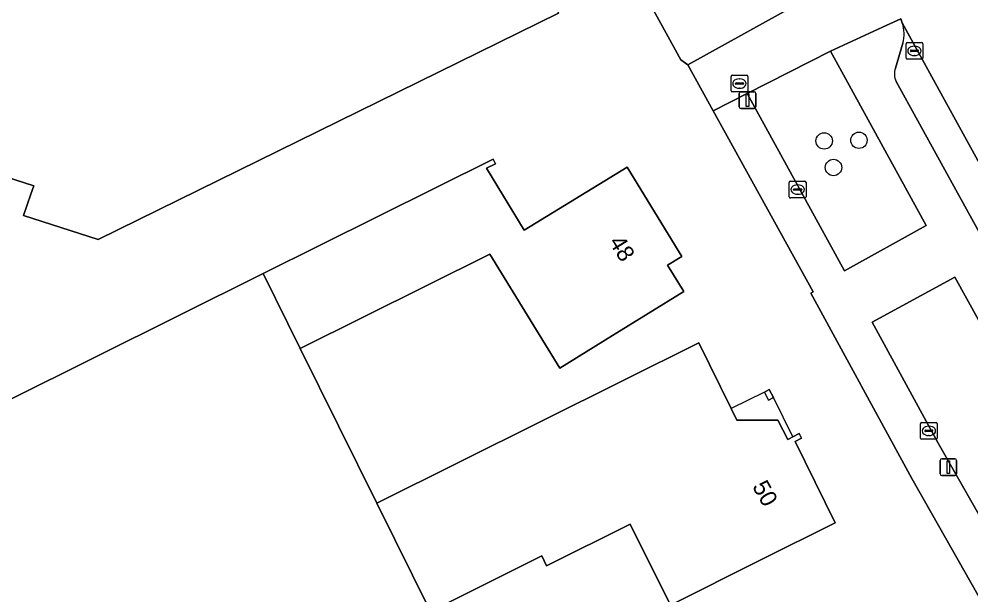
# Model space of a CAD drawing. Extents: x 157793 to 159380, y 380877 to 382313.
# Drawn here: x 158096.2 to 158152.9, y 381513 to 381547.3 of the extents above; entities that cross this region are included whole.
import ezdxf

# ---------------------------------------------------------------- set-up
doc = ezdxf.new("R2010")
doc.units = 0
for name, color, linetype in [('IMGEO_Boom', 7, 'Continuous'), ('IMGEO_Erf', 7, 'Continuous'), ('IMGEO_Groenvoorziening', 7, 'Continuous'), ('IMGEO_Kolk', 7, 'Continuous'), ('IMGEO_Lichtmast', 7, 'Continuous'), ('IMGEO_Pand', 7, 'Continuous'), ('IMGEO_Pand_nummerreeks', 7, 'Continuous'), ('IMGEO_Pand_overbouw', 7, 'Continuous'), ('IMGEO_Parkeervlak_open', 7, 'Continuous'), ('IMGEO_Rijbaan_lokaal_open', 7, 'Continuous'), ('IMGEO_Rioolput', 7, 'Continuous'), ('IMGEO_Voetpad_open', 7, 'Continuous')]:
    doc.layers.add(name, color=color, linetype=linetype)

msp = doc.modelspace()

# ---------------------------------------------------------------- linework, layer by layer
at = {"layer": 'IMGEO_Boom'}
for centre in [(158144.167, 381540.021), (158146.239, 381540.058), (158144.72, 381538.436)]:
    msp.add_circle(centre, 0.489, dxfattribs=at)
at = {"layer": 'IMGEO_Erf'}
for points in [[(158158.169, 381504.602), (158154.491, 381510.898), (158149.399, 381519.895), (158143.365, 381530.935), (158143.503, 381531.025), (158137.548, 381541.808), (158136.029, 381544.559), (158135.619, 381544.862), (158113.502, 381585.042), (158046.275, 381551.295), (158054.345, 381535.34), (158059.56, 381524.88), (158060.257, 381523.483), (158063.694, 381516.906), (158064.197, 381515.906), (158065.28, 381513.751), (158065.654, 381513.007), (158068.231, 381507.882), (158068.608, 381508.031)], [(158070.893, 381562.132), (158103.655, 381578.494), (158104.502, 381576.747), (158106.224, 381577.602), (158105.387, 381579.288), (158115.267, 381576.027), (158117.06, 381572.469), (158116.22, 381572.029), (158118.083, 381568.259), (158118.927, 381568.657), (158125.638, 381555.277), (158124.766, 381554.844), (158128.334, 381547.628), (158100.877, 381534.147), (158096.437, 381535.567), (158096.877, 381536.846), (158097.047, 381537.342), (158090.916, 381539.303)], [(158075.389, 381514.526), (158110.725, 381532.121), (158124.436, 381538.927), (158124.579, 381538.648), (158124.039, 381538.395), (158126.287, 381534.699), (158132.417, 381538.458), (158135.682, 381533.135), (158134.832, 381532.611), (158135.804, 381531.035), (158131.546, 381528.414), (158128.407, 381526.482), (158124.235, 381533.261), (158112.93, 381527.65), (158117.503, 381518.423), (158132.222, 381525.761), (158136.696, 381527.991), (158138.624, 381524.066), (158138.963, 381523.377), (158141.406, 381523.366), (158141.998, 381522.225), (158142.297, 381522.381), (158142.668, 381522.575), (158142.814, 381522.294), (158142.438, 381522.104), (158144.83, 381517.25), (158140.356, 381515.02), (158135.002, 381512.351), (158132.598, 381517.175), (158127.622, 381514.695), (158127.333, 381515.277), (158120.7, 381511.971)]]:
    msp.add_lwpolyline(points, dxfattribs=at)
msp.add_lwpolyline([(158140.841, 381524.569), (158140.601, 381525.053), (158140.896, 381525.2), (158141.137, 381524.716)], close=True, dxfattribs=at)
at = {"layer": 'IMGEO_Groenvoorziening'}
msp.add_lwpolyline([(158123.97, 381584.484), (158118.938, 381586.88), (158112.371, 381589.355), (158111.392, 381588.876), (158113.502, 381585.042), (158135.619, 381544.862), (158136.029, 381544.559), (158143.827, 381548.886), (158140.901, 381554.246), (158145.632, 381565.297), (158142.362, 381567.604)], dxfattribs=at)
for points in [[(158144.538, 381545.376), (158139.575, 381542.843), (158145.375, 381532.267), (158150.255, 381534.969)], [(158151.956, 381531.901), (158147.028, 381529.224), (158150.968, 381522.006), (158154.352, 381516.038), (158159.211, 381518.799)]]:
    msp.add_lwpolyline(points, close=True, dxfattribs=at)
at = {"layer": 'IMGEO_Kolk'}
for p, q in [((158149.047, 381544.962), (158149.047, 381545.814)), ((158149.122, 381545.888), (158149.974, 381545.888)), ((158149.535, 381545.668), (158149.56, 381545.668)), ((158150.048, 381545.814), (158150.048, 381544.962)), ((158149.306, 381545.382), (158149.306, 381545.394)), ((158149.744, 381545.345), (158149.346, 381545.345)), ((158149.349, 381545.431), (158149.747, 381545.431)), ((158149.558, 381545.108), (158149.533, 381545.108)), ((158149.79, 381545.394), (158149.79, 381545.382)), ((158149.974, 381544.888), (158149.122, 381544.888)), ((158142.157, 381537.618), (158143.009, 381537.618)), ((158142.082, 381536.692), (158142.082, 381537.544)), ((158142.341, 381537.112), (158142.341, 381537.124)), ((158142.779, 381537.075), (158142.381, 381537.075)), ((158142.384, 381537.161), (158142.782, 381537.161)), ((158142.57, 381537.398), (158142.595, 381537.398)), ((158142.825, 381537.124), (158142.825, 381537.112)), ((158143.083, 381537.544), (158143.083, 381536.692)), ((158143.009, 381536.618), (158142.157, 381536.618)), ((158142.593, 381536.838), (158142.568, 381536.838)), ((158149.906, 381522.309), (158149.906, 381523.161)), ((158149.981, 381523.235), (158150.833, 381523.235)), ((158150.394, 381523.015), (158150.419, 381523.015)), ((158150.907, 381523.161), (158150.907, 381522.309)), ((158150.165, 381522.729), (158150.165, 381522.741)), ((158150.603, 381522.692), (158150.205, 381522.692)), ((158150.208, 381522.778), (158150.606, 381522.778)), ((158150.417, 381522.455), (158150.392, 381522.455)), ((158150.649, 381522.741), (158150.649, 381522.729)), ((158150.833, 381522.235), (158149.981, 381522.235))]:
    msp.add_line(p, q, dxfattribs=at)
for points in [[(158149.047, 381544.962), (158149.047, 381545.814)], [(158149.122, 381545.888), (158149.974, 381545.888)], [(158150.048, 381545.814), (158150.048, 381544.962)], [(158149.974, 381544.888), (158149.122, 381544.888)], [(158142.157, 381537.618), (158143.009, 381537.618)], [(158142.082, 381536.692), (158142.082, 381537.544)], [(158143.083, 381537.544), (158143.083, 381536.692)], [(158143.009, 381536.618), (158142.157, 381536.618)], [(158149.906, 381522.309), (158149.906, 381523.161)], [(158149.981, 381523.235), (158150.833, 381523.235)], [(158150.907, 381523.161), (158150.907, 381522.309)], [(158150.833, 381522.235), (158149.981, 381522.235)]]:
    msp.add_lwpolyline(points, dxfattribs=at)
for centre, radius, start, end in [((158149.124, 381545.812), 0.0765, 91.552, 178.448), ((158149.124, 381545.812), 0.0765, 91.552, 178.448), ((158149.972, 381545.812), 0.0765, 1.552, 88.448), ((158149.972, 381545.812), 0.0765, 1.552, 88.448), ((158149.124, 381544.964), 0.0765, 181.552, 268.448), ((158149.124, 381544.964), 0.0765, 181.552, 268.448), ((158149.346, 381545.391), 0.0403, 85.8775, 175.7526), ((158149.343, 381545.381), 0.0366, 178.938, 274.7102), ((158149.747, 381545.388), 0.043, 264.8664, 352.4533), ((158149.751, 381545.393), 0.0386, 1.7309, 96.639), ((158149.972, 381544.964), 0.0765, 271.552, 358.448), ((158149.972, 381544.964), 0.0765, 271.552, 358.448), ((158142.159, 381537.542), 0.0765, 91.552, 178.448), ((158142.159, 381537.542), 0.0765, 91.552, 178.448), ((158143.007, 381537.542), 0.0765, 1.552, 88.448), ((158143.007, 381537.542), 0.0765, 1.552, 88.448), ((158142.381, 381537.121), 0.0403, 85.8775, 175.7526), ((158142.378, 381537.111), 0.0366, 178.938, 274.7102), ((158142.782, 381537.118), 0.043, 264.8664, 352.4533), ((158142.786, 381537.123), 0.0386, 1.7309, 96.639), ((158142.159, 381536.694), 0.0765, 181.552, 268.448), ((158142.159, 381536.694), 0.0765, 181.552, 268.448), ((158143.007, 381536.694), 0.0765, 271.552, 358.448), ((158143.007, 381536.694), 0.0765, 271.552, 358.448), ((158149.983, 381523.159), 0.0765, 91.552, 178.448), ((158149.983, 381523.159), 0.0765, 91.552, 178.448), ((158150.831, 381523.159), 0.0765, 1.552, 88.448), ((158150.831, 381523.159), 0.0765, 1.552, 88.448), ((158149.983, 381522.311), 0.0765, 181.552, 268.448), ((158149.983, 381522.311), 0.0765, 181.552, 268.448), ((158150.205, 381522.738), 0.0403, 85.8775, 175.7526), ((158150.202, 381522.728), 0.0366, 178.938, 274.7102), ((158150.606, 381522.735), 0.043, 264.8664, 352.4533), ((158150.61, 381522.74), 0.0386, 1.7309, 96.639), ((158150.831, 381522.311), 0.0765, 271.552, 358.448), ((158150.831, 381522.311), 0.0765, 271.552, 358.448)]:
    msp.add_arc(centre, radius, start, end, dxfattribs=at)
for centre, major_axis, ratio, start_param, end_param in [((158149.534, 381545.388), (-0.387, 0.002), 0.722429, 4.712389, 7.853982), ((158149.559, 381545.388), (-0.39, 0.002), 0.717154, 1.570796, 4.712389), ((158142.569, 381537.118), (-0.387, 0.002), 0.722429, 4.712389, 7.853982), ((158142.594, 381537.118), (-0.39, 0.002), 0.717154, 1.570796, 4.712389), ((158150.393, 381522.735), (-0.387, 0.002), 0.722429, 4.712389, 7.853982), ((158150.418, 381522.735), (-0.39, 0.002), 0.717154, 1.570796, 4.712389)]:
    msp.add_ellipse(centre, major_axis=major_axis, ratio=ratio, start_param=start_param, end_param=end_param, dxfattribs=at)
at = {"layer": 'IMGEO_Lichtmast'}
for p, q in [((158139.102, 381542.048), (158139.102, 381542.848)), ((158139.102, 381542.848), (158139.102, 381542.048)), ((158139.202, 381542.948), (158139.992, 381542.948)), ((158139.992, 381542.948), (158139.202, 381542.948)), ((158140.092, 381542.848), (158140.092, 381542.048)), ((158140.092, 381542.048), (158140.092, 381542.848)), ((158139.992, 381541.948), (158139.202, 381541.948)), ((158139.202, 381541.948), (158139.992, 381541.948)), ((158151.073, 381520.172), (158151.073, 381520.972)), ((158151.073, 381520.972), (158151.073, 381520.172)), ((158151.173, 381521.072), (158151.963, 381521.072)), ((158151.963, 381521.072), (158151.173, 381521.072)), ((158152.063, 381520.972), (158152.063, 381520.172)), ((158152.063, 381520.172), (158152.063, 381520.972)), ((158151.963, 381520.072), (158151.173, 381520.072)), ((158151.173, 381520.072), (158151.963, 381520.072))]:
    msp.add_line(p, q, dxfattribs=at)
for points in [[(158139.522, 381542.823), (158139.672, 381542.823), (158139.672, 381542.073), (158139.522, 381542.073), (158139.522, 381542.823)], [(158151.493, 381520.947), (158151.643, 381520.947), (158151.643, 381520.197), (158151.493, 381520.197), (158151.493, 381520.947)]]:
    msp.add_lwpolyline(points, dxfattribs=at)
for centre, start, end in [((158139.202, 381542.848), 90, 180), ((158139.202, 381542.848), 90, 180), ((158139.992, 381542.848), 0, 90), ((158139.992, 381542.848), 360, 90), ((158139.202, 381542.048), 180, 270), ((158139.202, 381542.048), 180, 270), ((158139.992, 381542.048), 270, 0), ((158139.992, 381542.048), 270, 0), ((158151.173, 381520.972), 90, 180), ((158151.173, 381520.972), 90, 180), ((158151.963, 381520.972), 0, 90), ((158151.963, 381520.972), 360, 90), ((158151.173, 381520.172), 180, 270), ((158151.173, 381520.172), 180, 270), ((158151.963, 381520.172), 270, 0), ((158151.963, 381520.172), 270, 0)]:
    msp.add_arc(centre, 0.1, start, end, dxfattribs=at)
at = {"layer": 'IMGEO_Pand'}
for points in [[(158090.916, 381539.303), (158097.047, 381537.342), (158096.877, 381536.846), (158096.437, 381535.567), (158100.877, 381534.147), (158128.334, 381547.628), (158124.766, 381554.844), (158125.638, 381555.277), (158118.927, 381568.657), (158118.083, 381568.259), (158116.22, 381572.029), (158117.06, 381572.469), (158115.267, 381576.027), (158105.387, 381579.288), (158106.224, 381577.602), (158104.502, 381576.747), (158103.655, 381578.494), (158070.893, 381562.132)], [(158120.7, 381511.971), (158117.503, 381518.423), (158112.93, 381527.65), (158110.725, 381532.121), (158075.389, 381514.526), (158073.677, 381511.859)]]:
    msp.add_lwpolyline(points, dxfattribs=at)
for points in [[(158110.725, 381532.121), (158112.93, 381527.65), (158124.235, 381533.261), (158128.407, 381526.482), (158131.546, 381528.414), (158135.804, 381531.035), (158134.832, 381532.611), (158135.682, 381533.135), (158132.417, 381538.458), (158126.287, 381534.699), (158124.039, 381538.395), (158124.579, 381538.648), (158124.436, 381538.927)], [(158120.7, 381511.971), (158127.333, 381515.277), (158127.622, 381514.695), (158132.598, 381517.175), (158135.002, 381512.351), (158140.356, 381515.02), (158144.83, 381517.25), (158142.438, 381522.104), (158142.814, 381522.294), (158142.668, 381522.575), (158142.297, 381522.381), (158141.998, 381522.225), (158141.406, 381523.366), (158138.963, 381523.377), (158138.624, 381524.066), (158136.696, 381527.991), (158132.222, 381525.761), (158117.503, 381518.423)], [(158141.137, 381524.716), (158140.896, 381525.2), (158140.601, 381525.053), (158140.841, 381524.569)]]:
    msp.add_lwpolyline(points, close=True, dxfattribs=at)
at = {"layer": 'IMGEO_Pand_overbouw'}
msp.add_lwpolyline([(158141.137, 381524.716), (158140.841, 381524.569), (158140.601, 381525.053), (158138.624, 381524.066), (158138.963, 381523.377), (158141.406, 381523.366), (158141.998, 381522.225), (158142.297, 381522.381)], close=True, dxfattribs=at)
at = {"layer": 'IMGEO_Parkeervlak_open'}
for points in [[(158211.021, 381445.909), (158206.462, 381452.438), (158198.314, 381464.433), (158189.837, 381477.355), (158181.714, 381490.043), (158173.283, 381503.774), (158168.753, 381511.382), (158162.831, 381521.68), (158157.089, 381532.018), (158155.415, 381535.054), (158148.825, 381547.056)], [(158148.858, 381545.84), (158148.413, 381544.355)], [(158148.449, 381543.56), (158152.339, 381536.528), (158154.693, 381532.233), (158161.1, 381520.669), (158163.584, 381516.344), (158167.051, 381510.356), (158171.612, 381502.714), (158176.956, 381493.981), (158180.068, 381488.973), (158188.156, 381476.274), (158191.493, 381471.166), (158196.6, 381463.411), (158207.708, 381447.175)]]:
    msp.add_lwpolyline(points, dxfattribs=at)
for centre, radius, start, end in [((158146.867, 381546.394), 2.067, 344.4401, 18.6689), ((158149.354, 381543.999), 1.006, 159.2834, 205.9021)]:
    msp.add_arc(centre, radius, start, end, dxfattribs=at)
at = {"layer": 'IMGEO_Rijbaan_lokaal_open'}
msp.add_lwpolyline([(158148.739, 381547.289), (158148.825, 381547.056), (158155.415, 381535.054), (158159.97, 381537.562), (158153.644, 381549.128)], dxfattribs=at)
at = {"layer": 'IMGEO_Rioolput'}
for p, q in [((158138.615, 381543.011), (158138.615, 381543.863)), ((158138.69, 381543.937), (158139.542, 381543.937)), ((158139.616, 381543.863), (158139.616, 381543.011)), ((158138.874, 381543.431), (158138.874, 381543.443)), ((158139.312, 381543.394), (158138.914, 381543.394)), ((158138.917, 381543.48), (158139.315, 381543.48)), ((158139.103, 381543.717), (158139.128, 381543.717)), ((158139.358, 381543.443), (158139.358, 381543.431)), ((158139.542, 381542.937), (158138.69, 381542.937)), ((158139.126, 381543.157), (158139.101, 381543.157))]:
    msp.add_line(p, q, dxfattribs=at)
for points in [[(158138.615, 381543.011), (158138.615, 381543.863)], [(158138.69, 381543.937), (158139.542, 381543.937)], [(158139.616, 381543.863), (158139.616, 381543.011)], [(158139.542, 381542.937), (158138.69, 381542.937)]]:
    msp.add_lwpolyline(points, dxfattribs=at)
for centre, radius, start, end in [((158138.692, 381543.861), 0.0765, 91.552, 178.448), ((158138.692, 381543.861), 0.0765, 91.552, 178.448), ((158139.54, 381543.861), 0.0765, 1.552, 88.448), ((158139.54, 381543.861), 0.0765, 1.552, 88.448), ((158138.914, 381543.44), 0.0403, 85.8775, 175.7526), ((158138.911, 381543.43), 0.0366, 178.938, 274.7102), ((158139.315, 381543.437), 0.043, 264.8664, 352.4533), ((158139.319, 381543.442), 0.0386, 1.7309, 96.639), ((158138.692, 381543.013), 0.0765, 181.552, 268.448), ((158138.692, 381543.013), 0.0765, 181.552, 268.448), ((158139.54, 381543.013), 0.0765, 271.552, 358.448), ((158139.54, 381543.013), 0.0765, 271.552, 358.448)]:
    msp.add_arc(centre, radius, start, end, dxfattribs=at)
for centre, major_axis, ratio, start_param, end_param in [((158139.102, 381543.437), (-0.387, 0.002), 0.722429, 4.712389, 7.853982), ((158139.127, 381543.437), (-0.39, 0.002), 0.717154, 1.570796, 4.712389)]:
    msp.add_ellipse(centre, major_axis=major_axis, ratio=ratio, start_param=start_param, end_param=end_param, dxfattribs=at)
at = {"layer": 'IMGEO_Voetpad_open'}
for points in [[(158147.192, 381552.602), (158146.062, 381551.969), (158144.545, 381551.089), (158142.751, 381554.302), (158147.084, 381564.485), (158145.632, 381565.297), (158140.901, 381554.246), (158143.827, 381548.886), (158136.029, 381544.559), (158137.548, 381541.808), (158139.575, 381542.843), (158144.538, 381545.376), (158147.639, 381546.803), (158148.739, 381547.289)], [(158148.825, 381547.056), (158148.739, 381547.289), (158147.639, 381546.803), (158144.538, 381545.376), (158150.255, 381534.969), (158145.375, 381532.267), (158139.575, 381542.843), (158137.548, 381541.808), (158143.503, 381531.025), (158143.365, 381530.935), (158149.399, 381519.895), (158154.491, 381510.898), (158158.169, 381504.602)], [(158148.413, 381544.355), (158148.858, 381545.84)], [(158188.156, 381476.274), (158180.068, 381488.973), (158176.956, 381493.981), (158171.612, 381502.714), (158167.051, 381510.356), (158163.584, 381516.344), (158161.1, 381520.669), (158154.693, 381532.233), (158152.339, 381536.528), (158148.449, 381543.56)]]:
    msp.add_lwpolyline(points, dxfattribs=at)
msp.add_lwpolyline([(158154.352, 381516.038), (158150.968, 381522.006), (158147.028, 381529.224), (158151.956, 381531.901), (158159.211, 381518.799)], close=True, dxfattribs=at)
for centre, radius, start, end in [((158146.867, 381546.394), 2.067, 344.4401, 18.6689), ((158149.354, 381543.999), 1.006, 159.2834, 205.9021)]:
    msp.add_arc(centre, radius, start, end, dxfattribs=at)

# ---------------------------------------------------------------- texts
at = {"layer": 'IMGEO_Pand_nummerreeks'}
for s, rotation, p in [('48', 301.5239, (158131.307, 381533.995)), ('50', 299.242, (158139.854, 381519.424))]:
    msp.add_text(s, height=1, rotation=rotation, dxfattribs=at).set_placement(p)

doc.saveas('drawing.dxf')
